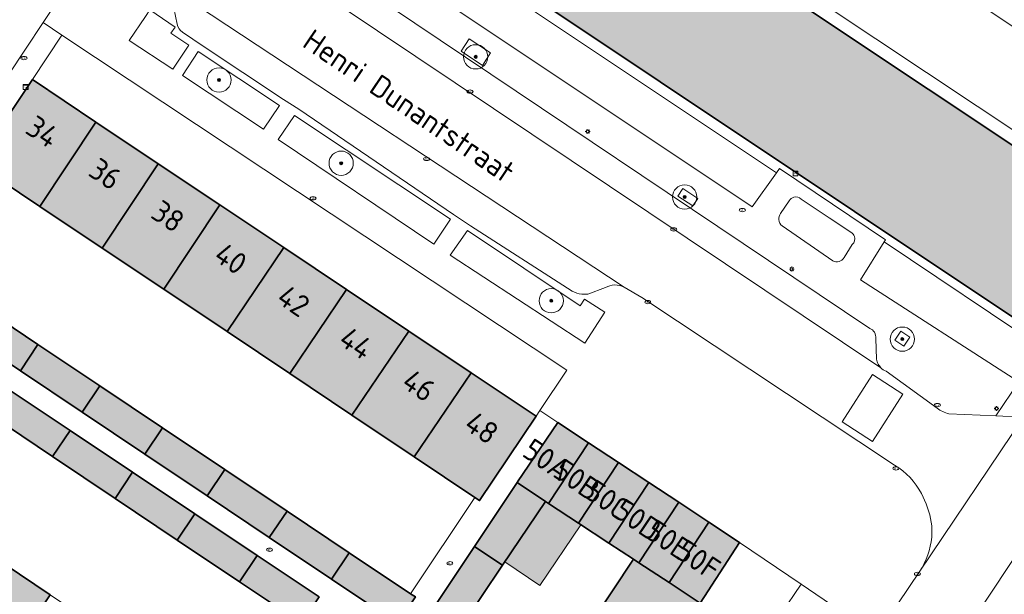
# Model space of a CAD drawing. Header units: metres. Extents: x 125349 to 128236, y 501602 to 503797.
# Tile 395 of 656: x 127045 to 127126, y 502324 to 502371. Entities that reach past the tile are written whole.
import ezdxf
from ezdxf.enums import TextEntityAlignment as Align

# ---------------------------------------------------------------- set-up
doc = ezdxf.new("R2010")
doc.units = ezdxf.units.M
doc.layers.get('0').update_dxf_attribs({"linetype": 'CONTINUOUS'})
for name, color, linetype, lineweight in [('B-WE-GR-BEPLANTING_CULTUUR_BODEMBEDEKKER-GV', 90, 'CONTINUOUS', 18), ('B-WE-GR-BEPLANTING_CULTUUR_HEESTERS-GV', 90, 'CONTINUOUS', 18), ('B-WE-GR-BOOM-S-500', 90, 'CONTINUOUS', 18), ('B-WE-GR-GROENVOORZIENING-GV', 80, 'CONTINUOUS', 18), ('B-WE-IE-MEUBILAIR-S', 7, 'CONTINUOUS', 18), ('B-WE-IE-MEUBILAIR_WEGMEUBILAIR-GV', 7, 'CONTINUOUS', 18), ('B-WE-OG-BEBOUWING-GV', 7, 'CONTINUOUS', 35), ('B-WE-OG-BEBOUWING-T18', 10, 'CONTINUOUS', 18), ('B-WE-OG-BEBOUWING_OVERBOUWING-GV', 7, 'CONTINUOUS', 18), ('B-WE-OG-BEBOUWING_TE AMOVEREN-V', 253, 'CONTINUOUS', 18), ('B-WE-OG-TERREIN_BEGROEID-GV', 7, 'CONTINUOUS', 18), ('B-WE-OG-TERREIN_ERF-GV', 7, 'CONTINUOUS', 18), ('B-WE-OG-TOPOGRAFIE-T18', 10, 'CONTINUOUS', 18), ('B-WE-VH-OPENVERHARDING-GV', 90, 'CONTINUOUS', 18), ('B-WE-VH-OPENVERHARDING_BETONSTRAATSTEEN-GV', 90, 'CONTINUOUS', 18)]:
    doc.layers.add(name, color=color, linetype=linetype, lineweight=lineweight)
doc.layers.add('B-WE-OG-BEBOUWING-V', color=7, linetype='CONTINUOUS', lineweight=18, true_color=0xcc646e)
doc.layers.add('B-WE-OG-BEBOUWING_OVERBOUWING-V', color=7, linetype='CONTINUOUS', lineweight=18, true_color=0xcc646e)
doc.styles.add('NLCS-ISO', font='NLCS-ISO.ttf')
doc.styles.add('NLCS-ISO-M1000-T18', font='NLCS-ISO.ttf', dxfattribs={"height": 1.8})

# ---------------------------------------------------------------- blocks, each defined once
blk = doc.blocks.new('SIE-MEUBILAIR_KAST_CAI-SO')
for points in [[(-1, 1), (1, 1), (1, 0.84), (-1, 0.84)], [(-1, 0.76), (1, 0.76), (1, -1), (-1, -1)]]:
    blk.add_lwpolyline(points, close=True)
at = {"style": 'NLCS-ISO'}
blk.add_text('cai', height=0.75, dxfattribs=at).set_placement((0, 0), align=Align.MIDDLE_CENTER)
blk = doc.blocks.new('SIE-MEUBILAIR_PAAL_LICHTMAST-SO')
for points in [[(-0.62, 0), (-1, 0)], [(-0.71, 0.71), (-0.44, 0.44)], [(0, 1), (0, 0.62)], [(0.44, 0.44), (0.71, 0.71)], [(1, 0), (0.62, 0)], [(-0.71, -0.71), (-0.44, -0.44)], [(0, -0.62), (0, -1)], [(0.44, -0.44), (0.71, -0.71)]]:
    blk.add_lwpolyline(points)
blk.add_circle((0, 0), 0.5)
blk = doc.blocks.new('SIE-MEUBILAIR_PUT_RIOOLPUT-SO')
blk.add_ellipse((0, 0), major_axis=(1.25, 0), ratio=0.54)
at = {"style": 'NLCS-ISO'}
blk.add_text('ri', height=0.75, dxfattribs=at).set_placement((-0.04, 0.07), align=Align.MIDDLE_CENTER)
blk = doc.blocks.new('SIE-MEUBILAIR_PUT_KOLK-SO')
blk.add_ellipse((0, 0), major_axis=(1.25, 0), ratio=0.54)
at = {"style": 'NLCS-ISO'}
blk.add_text('klk', height=0.75, dxfattribs=at).set_placement((0.03, 0), align=Align.MIDDLE_CENTER)
blk = doc.blocks.new('SIE-MEUBILAIR_PUT_BRANDKRAAN-SO')
blk.add_ellipse((0, 0), major_axis=(1.25, 0), ratio=0.54)
at = {"style": 'NLCS-ISO'}
blk.add_text('bk', height=0.75, dxfattribs=at).set_placement((0.03, 0), align=Align.MIDDLE_CENTER)
blk = doc.blocks.new('SGR-BOOM_01-SO')
at = {"linetype": 'ByBlock', "lineweight": 18}
h = blk.add_hatch(color=0, dxfattribs=at)
h.dxf.hatch_style = 1
edge = h.paths.add_edge_path()
edge.add_arc((0, 0), 0.25, 0, 360)
at = {"color": 0, "linetype": 'ByBlock', "lineweight": 18}
for radius in [2, 0.25]:
    blk.add_circle((0, 0), radius, dxfattribs=at)

msp = doc.modelspace()

# ---------------------------------------------------------------- hatches: boundary and pattern name
at = {"layer": 'B-WE-OG-BEBOUWING-V'}
for points in [[(127050.971, 502362.789), (127045.727, 502366.293), (127041.084, 502359.367), (127041.298, 502359.224), (127046.35, 502355.846)], [(127056.109, 502359.356), (127050.971, 502362.789), (127046.35, 502355.846), (127051.482, 502352.415)], [(127056.109, 502359.356), (127051.482, 502352.415), (127056.56, 502349.02), (127061.177, 502355.97)], [(127061.786, 502345.526), (127066.444, 502352.451), (127061.177, 502355.97), (127056.56, 502349.02)], [(127066.941, 502342.079), (127071.612, 502348.997), (127066.444, 502352.451), (127061.786, 502345.526)], [(127066.941, 502342.079), (127072.074, 502338.647), (127076.751, 502345.564), (127071.612, 502348.997)], [(127044.739, 502342.298), (127046.189, 502344.473), (127041.062, 502347.902), (127039.614, 502345.726)], [(127081.893, 502342.128), (127076.751, 502345.564), (127072.074, 502338.647), (127077.208, 502335.214)], [(127044.739, 502342.298), (127049.83, 502338.892), (127051.277, 502341.07), (127046.189, 502344.473)], [(127077.208, 502335.214), (127082.205, 502331.873), (127082.598, 502331.61), (127087.249, 502338.549), (127081.893, 502342.128)], [(127051.277, 502341.07), (127049.83, 502338.892), (127054.999, 502335.434), (127056.459, 502337.605)], [(127042.298, 502338.636), (127047.394, 502335.225), (127048.831, 502337.388), (127043.735, 502340.792)], [(127060.137, 502331.997), (127061.6, 502334.166), (127056.459, 502337.605), (127054.999, 502335.434)], [(127089.035, 502338.044), (127085.726, 502333.145), (127085.692, 502333.094), (127088.025, 502331.54), (127088.275, 502331.375), (127091.571, 502336.372)], [(127052.542, 502331.78), (127053.994, 502333.939), (127048.831, 502337.388), (127047.394, 502335.225)], [(127094.048, 502334.739), (127091.571, 502336.372), (127088.275, 502331.375), (127090.754, 502329.745)], [(127090.754, 502329.745), (127093.242, 502328.108), (127096.534, 502333.1), (127094.048, 502334.739)], [(127059.132, 502330.508), (127053.994, 502333.939), (127052.542, 502331.78), (127057.672, 502328.346)], [(127065.261, 502328.569), (127066.727, 502330.738), (127061.6, 502334.166), (127060.137, 502331.997)], [(127082.175, 502327.812), (127082.198, 502327.797), (127084.486, 502326.281), (127088.025, 502331.54), (127085.692, 502333.094)], [(127095.269, 502326.775), (127095.72, 502326.478), (127099.011, 502331.467), (127096.534, 502333.1), (127093.242, 502328.108)], [(127101.497, 502329.828), (127099.011, 502331.467), (127095.72, 502326.478), (127098.209, 502324.843)], [(127059.132, 502330.508), (127057.672, 502328.346), (127062.793, 502324.919), (127064.257, 502327.084)], [(127065.261, 502328.569), (127070.382, 502325.143), (127071.851, 502327.311), (127066.727, 502330.738)], [(127100.765, 502323.163), (127104.024, 502328.162), (127101.497, 502329.828), (127098.209, 502324.843)], [(127047.204, 502323.842), (127042.1, 502327.256), (127037.481, 502320.305), (127042.544, 502316.914)], [(127069.378, 502323.663), (127064.257, 502327.084), (127062.793, 502324.919), (127067.909, 502321.495)], [(127071.851, 502327.311), (127070.382, 502325.143), (127075.846, 502321.488), (127077.297, 502323.668), (127076.91, 502323.927)], [(127081.009, 502321.113), (127084.486, 502326.281), (127082.198, 502327.797), (127082.175, 502327.812), (127078.723, 502322.629), (127078.742, 502322.616)], [(127095.269, 502326.775), (127091.751, 502321.466), (127098.76, 502316.82), (127102.314, 502322.11), (127100.765, 502323.163), (127098.209, 502324.843), (127095.72, 502326.478)]]:
    msp.add_hatch(color=256, dxfattribs=at).paths.add_polyline_path(points)
at = {"layer": 'B-WE-OG-BEBOUWING_OVERBOUWING-V'}
msp.add_hatch(color=256, dxfattribs=at).paths.add_polyline_path([(127090.945, 502329.62), (127088.275, 502331.375), (127088.025, 502331.54), (127084.671, 502326.556), (127087.57, 502324.605)])
at = {"layer": 'B-WE-OG-BEBOUWING_TE AMOVEREN-V', "transparency": 33554508}
h = msp.add_hatch(color=256, dxfattribs=at)
h.dxf.hatch_style = 1
h.paths.add_polyline_path([(127142.869, 502350.018), (127139.722, 502352.111), (127139.755, 502352.161), (127139.254, 502353.215), (127138.605, 502353.935), (127137.895, 502354.386), (127136.985, 502354.713), (127135.8, 502354.792), (127135.766, 502354.742), (127135.608, 502354.847), (127134.895, 502353.774), (127131.551, 502356.042), (127132.244, 502357.084), (127043.656, 502416.054), (127042.959, 502415.013), (127039.582, 502417.23), (127040.298, 502418.301), (127040.14, 502418.406), (127040.173, 502418.456), (127039.646, 502419.52), (127038.994, 502420.235), (127038.305, 502420.717), (127037.391, 502421.04), (127036.226, 502421.098), (127036.193, 502421.048), (127033.051, 502423.15), (127029.191, 502417.251), (127028.641, 502417.602), (127028.039, 502416.652), (127028.589, 502416.251), (127026.55, 502413.365), (127030.067, 502411.111), (127030.683, 502412.153), (127034.052, 502409.951), (127033.386, 502408.86), (127129.507, 502344.735), (127130.208, 502345.785), (127133.656, 502343.477), (127132.954, 502342.478), (127136.452, 502340.22), (127138.306, 502343.02), (127138.956, 502342.618), (127139.558, 502343.568), (127138.958, 502343.969)])

# ---------------------------------------------------------------- linework, layer by layer
at = {"layer": 'B-WE-GR-BEPLANTING_CULTUUR_BODEMBEDEKKER-GV', "flags": 128}
for points in [[(127058.615, 502369.135), (127057.147, 502370.111), (127057.497, 502370.61), (127055.412, 502372.031), (127055.055, 502371.503), (127053.719, 502369.526), (127057.304, 502367.154)], [(127066.097, 502364.157), (127059.406, 502368.609), (127058.096, 502366.63), (127064.788, 502362.201)], [(127080.185, 502354.785), (127067.33, 502363.337), (127065.99, 502361.354), (127078.812, 502352.734)], [(127090.889, 502347.664), (127081.584, 502353.854), (127080.164, 502351.837), (127091.282, 502344.563), (127092.925, 502347.118), (127091.246, 502348.2)]]:
    msp.add_lwpolyline(points, close=True, dxfattribs=at)
at = {"layer": 'B-WE-GR-BEPLANTING_CULTUUR_HEESTERS-GV', "flags": 128}
msp.add_lwpolyline([(127129.507, 502344.735), (127033.386, 502408.86), (127032.726, 502407.838), (127046.02, 502399.285), (127061.482, 502389.026), (127107.067, 502358.618), (127107.31, 502358.958), (127116.057, 502353.102), (127115.953, 502352.935), (127129.06, 502344.126)], close=True, dxfattribs=at)
for points in [[(127108.11, 502356.297), (127107.408, 502355.261)], [(127111.408, 502354.905), (127109.11, 502356.452)], [(127113.206, 502353.715), (127111.408, 502354.905)], [(127107.545, 502354.24), (127111.705, 502351.357)], [(127112.644, 502351.631), (127113.309, 502352.704)]]:
    msp.add_lwpolyline(points, dxfattribs=at)
at = {"layer": 'B-WE-GR-BEPLANTING_CULTUUR_HEESTERS-GV'}
for points in [[(127108.493, 502356.602, 0.200639), (127108.11, 502356.297)], [(127109.11, 502356.452, 0.246371), (127108.493, 502356.602)], [(127107.408, 502355.261, 0.192162), (127107.264, 502354.752)], [(127107.264, 502354.752, 0.252943), (127107.545, 502354.24)], [(127113.51, 502353.375, 0.099415), (127113.206, 502353.715)], [(127113.309, 502352.704, 0.284562), (127113.51, 502353.375)], [(127111.705, 502351.357, 0.408645), (127112.644, 502351.631)]]:
    msp.add_lwpolyline(points, format="xyb", dxfattribs=at)
at = {"layer": 'B-WE-GR-GROENVOORZIENING-GV', "flags": 128}
msp.add_lwpolyline([(127129.943, 502331.857), (127118.511, 502314.567)], dxfattribs=at)
msp.add_lwpolyline([(127105.748, 502319.775), (127109.101, 502324.718), (127104.024, 502328.162), (127100.765, 502323.163), (127102.314, 502322.11)], close=True, dxfattribs=at)
at = {"layer": 'B-WE-IE-MEUBILAIR_WEGMEUBILAIR-GV', "flags": 128}
for points in [[(127082.821, 502367.464), (127083.484, 502368.484), (127081.725, 502369.66), (127081.062, 502368.64)], [(127100.167, 502355.88), (127100.578, 502356.507), (127099.349, 502357.319), (127098.938, 502356.692)], [(127117.557, 502344.316), (127118.069, 502345.064), (127117.321, 502345.576), (127116.809, 502344.828)]]:
    msp.add_lwpolyline(points, close=True, dxfattribs=at)
at = {"layer": 'B-WE-OG-BEBOUWING-GV', "flags": 128}
msp.add_lwpolyline([(127033.386, 502408.86), (127129.507, 502344.735), (127130.208, 502345.785), (127133.656, 502343.477), (127132.954, 502342.478), (127136.452, 502340.22), (127138.306, 502343.02), (127138.956, 502342.618), (127139.558, 502343.568), (127138.958, 502343.969), (127142.869, 502350.018), (127139.722, 502352.111), (127139.755, 502352.161), (127139.254, 502353.215), (127138.605, 502353.935), (127137.895, 502354.386), (127136.985, 502354.713), (127135.8, 502354.792), (127135.766, 502354.742), (127135.608, 502354.847), (127134.895, 502353.774), (127131.551, 502356.042), (127132.244, 502357.084), (127043.656, 502416.054)], dxfattribs=at)
for points in [[(127050.971, 502362.789), (127045.727, 502366.293), (127041.084, 502359.367), (127041.298, 502359.224), (127046.35, 502355.846)], [(127056.109, 502359.356), (127050.971, 502362.789), (127046.35, 502355.846), (127051.482, 502352.415)], [(127056.109, 502359.356), (127051.482, 502352.415), (127056.56, 502349.02), (127061.177, 502355.97)], [(127061.786, 502345.526), (127066.444, 502352.451), (127061.177, 502355.97), (127056.56, 502349.02)], [(127066.941, 502342.079), (127071.612, 502348.997), (127066.444, 502352.451), (127061.786, 502345.526)], [(127066.941, 502342.079), (127072.074, 502338.647), (127076.751, 502345.564), (127071.612, 502348.997)], [(127044.739, 502342.298), (127046.189, 502344.473), (127041.062, 502347.902), (127039.614, 502345.726)], [(127081.893, 502342.128), (127076.751, 502345.564), (127072.074, 502338.647), (127077.208, 502335.214)], [(127044.739, 502342.298), (127049.83, 502338.892), (127051.277, 502341.07), (127046.189, 502344.473)], [(127077.208, 502335.214), (127082.205, 502331.873), (127082.598, 502331.61), (127087.249, 502338.549), (127081.893, 502342.128)], [(127051.277, 502341.07), (127049.83, 502338.892), (127054.999, 502335.434), (127056.459, 502337.605)], [(127042.298, 502338.636), (127047.394, 502335.225), (127048.831, 502337.388), (127043.735, 502340.792)], [(127060.137, 502331.997), (127061.6, 502334.166), (127056.459, 502337.605), (127054.999, 502335.434)], [(127089.035, 502338.044), (127085.726, 502333.145), (127085.692, 502333.094), (127088.025, 502331.54), (127088.275, 502331.375), (127091.571, 502336.372)], [(127052.542, 502331.78), (127053.994, 502333.939), (127048.831, 502337.388), (127047.394, 502335.225)], [(127094.048, 502334.739), (127091.571, 502336.372), (127088.275, 502331.375), (127090.754, 502329.745)], [(127090.754, 502329.745), (127093.242, 502328.108), (127096.534, 502333.1), (127094.048, 502334.739)], [(127059.132, 502330.508), (127053.994, 502333.939), (127052.542, 502331.78), (127057.672, 502328.346)], [(127065.261, 502328.569), (127066.727, 502330.738), (127061.6, 502334.166), (127060.137, 502331.997)], [(127082.175, 502327.812), (127082.198, 502327.797), (127084.486, 502326.281), (127088.025, 502331.54), (127085.692, 502333.094)], [(127095.269, 502326.775), (127095.72, 502326.478), (127099.011, 502331.467), (127096.534, 502333.1), (127093.242, 502328.108)], [(127101.497, 502329.828), (127099.011, 502331.467), (127095.72, 502326.478), (127098.209, 502324.843)], [(127059.132, 502330.508), (127057.672, 502328.346), (127062.793, 502324.919), (127064.257, 502327.084)], [(127065.261, 502328.569), (127070.382, 502325.143), (127071.851, 502327.311), (127066.727, 502330.738)], [(127100.765, 502323.163), (127104.024, 502328.162), (127101.497, 502329.828), (127098.209, 502324.843)], [(127047.204, 502323.842), (127042.1, 502327.256), (127037.481, 502320.305), (127042.544, 502316.914)], [(127069.378, 502323.663), (127064.257, 502327.084), (127062.793, 502324.919), (127067.909, 502321.495)], [(127071.851, 502327.311), (127070.382, 502325.143), (127075.846, 502321.488), (127077.297, 502323.668), (127076.91, 502323.927)], [(127081.009, 502321.113), (127084.486, 502326.281), (127082.198, 502327.797), (127082.175, 502327.812), (127078.723, 502322.629), (127078.742, 502322.616)], [(127095.269, 502326.775), (127091.751, 502321.466), (127098.76, 502316.82), (127102.314, 502322.11), (127100.765, 502323.163), (127098.209, 502324.843), (127095.72, 502326.478)]]:
    msp.add_lwpolyline(points, close=True, dxfattribs=at)
at = {"layer": 'B-WE-OG-BEBOUWING_OVERBOUWING-GV', "flags": 128}
msp.add_lwpolyline([(127090.945, 502329.62), (127088.275, 502331.375), (127088.025, 502331.54), (127084.671, 502326.556), (127087.57, 502324.605)], close=True, dxfattribs=at)
at = {"layer": 'B-WE-OG-TERREIN_BEGROEID-GV', "flags": 128}
for points in [[(127107.067, 502358.618), (127061.482, 502389.026), (127046.02, 502399.285), (127032.726, 502407.838), (127031.083, 502405.292), (127056.077, 502388.492), (127105.058, 502355.808)], [(127115.953, 502352.935), (127114.005, 502349.802), (127127.05, 502341.393), (127129.06, 502344.126)]]:
    msp.add_lwpolyline(points, close=True, dxfattribs=at)
at = {"layer": 'B-WE-OG-TERREIN_ERF-GV', "flags": 128}
for points in [[(127045.727, 502366.293), (127050.971, 502362.789), (127056.109, 502359.356), (127061.177, 502355.97), (127066.444, 502352.451), (127071.612, 502348.997), (127076.751, 502345.564), (127081.893, 502342.128), (127087.249, 502338.549), (127087.565, 502339.023), (127089.788, 502342.359), (127048.169, 502369.962)], [(127066.941, 502342.079), (127061.786, 502345.526), (127056.56, 502349.02), (127051.482, 502352.415), (127046.35, 502355.846), (127041.298, 502359.224), (127035.936, 502351.33), (127041.062, 502347.902), (127046.189, 502344.473), (127051.277, 502341.07), (127056.459, 502337.605), (127061.6, 502334.166), (127066.727, 502330.738), (127071.851, 502327.311), (127076.91, 502323.927), (127082.205, 502331.873), (127077.208, 502335.214), (127072.074, 502338.647)], [(127042.298, 502338.636), (127037.177, 502342.063), (127032.131, 502345.441), (127026.833, 502337.468), (127031.874, 502334.096), (127036.99, 502330.674), (127042.1, 502327.256), (127047.204, 502323.842), (127052.322, 502320.419), (127057.438, 502316.997), (127062.546, 502313.581), (127067.761, 502310.092), (127073.096, 502318.023), (127067.909, 502321.495), (127062.793, 502324.919), (127057.672, 502328.346), (127052.542, 502331.78), (127047.394, 502335.225)], [(127077.532, 502315.946), (127074.061, 502310.787), (127070.599, 502305.642), (127067.157, 502300.527), (127074.548, 502295.508), (127078, 502300.717), (127081.435, 502305.9), (127084.87, 502311.083), (127088.31, 502316.275), (127091.751, 502321.466), (127095.269, 502326.775), (127093.242, 502328.108), (127090.754, 502329.745), (127088.275, 502331.375), (127088.025, 502331.54), (127084.486, 502326.281), (127081.009, 502321.113)]]:
    msp.add_lwpolyline(points, close=True, dxfattribs=at)
for points in [[(127075.846, 502321.488), (127070.382, 502325.143), (127065.261, 502328.569), (127060.137, 502331.997), (127054.999, 502335.434), (127049.83, 502338.892), (127044.739, 502342.298), (127039.614, 502345.726)], [(127043.735, 502340.792), (127048.831, 502337.388), (127053.994, 502333.939), (127059.132, 502330.508), (127064.257, 502327.084), (127069.378, 502323.663)], [(127078.723, 502322.629), (127082.175, 502327.812), (127085.692, 502333.094), (127085.726, 502333.145), (127089.035, 502338.044), (127087.565, 502339.023), (127087.249, 502338.549), (127082.598, 502331.61), (127082.205, 502331.873), (127076.91, 502323.927), (127077.297, 502323.668)]]:
    msp.add_lwpolyline(points, dxfattribs=at)
at = {"layer": 'B-WE-VH-OPENVERHARDING-GV', "flags": 128}
msp.add_lwpolyline([(127017.596, 502323.686), (127017.577, 502324.218), (127017.475, 502327.065), (127046.618, 502370.99), (127048.992, 502374.568), (127053.048, 502375.533), (127045.186, 502380.947), (127045.697, 502376.762), (127043.372, 502373.292), (127043.334, 502373.235), (127013.142, 502328.038), (127011.921, 502328.854), (127011.174, 502327.737), (127017.234, 502323.701), (127017.605, 502323.454)], dxfattribs=at)
msp.add_lwpolyline([(127046.618, 502370.99), (127017.475, 502327.065), (127017.577, 502324.218), (127019.639, 502327.427), (127021.945, 502330.708), (127026.586, 502337.633), (127026.833, 502337.468), (127032.131, 502345.441), (127031.887, 502345.604), (127033.321, 502347.749), (127034.33, 502349.261), (127035.783, 502351.433), (127035.936, 502351.33), (127041.298, 502359.224), (127041.084, 502359.367), (127045.727, 502366.293), (127048.169, 502369.962)], close=True, dxfattribs=at)
at = {"layer": 'B-WE-VH-OPENVERHARDING_BETONSTRAATSTEEN-GV', "flags": 128}
for points in [[(127158.452, 502349.327), (127158.302, 502349.477), (127150.655, 502354.682), (127147.456, 502356.684), (127145.908, 502357.723), (127137.796, 502363.167), (127134.641, 502365.284), (127111.894, 502380.421), (127111.037, 502380.981), (127088.229, 502396.119), (127087.329, 502396.715), (127064.671, 502412.048), (127063.812, 502412.646), (127039.119, 502429.043), (127032.803, 502433.241), (127029.543, 502435.408), (127021.046, 502441.066), (127018.742, 502442.6)], [(127121.285, 502338.754), (127125.157, 502338.583), (127127.05, 502341.393), (127114.005, 502349.802), (127115.953, 502352.935), (127116.057, 502353.102), (127107.31, 502358.958), (127107.067, 502358.618), (127105.058, 502355.808), (127056.077, 502388.492), (127031.083, 502405.292), (127020.601, 502412.487), (127019.499, 502413.222), (127014.488, 502416.567), (127013.478, 502417.241), (127008.45, 502420.597), (127007.129, 502421.479), (127005.428, 502422.614), (127000, 502426.237), (126998.645, 502427.141), (126996.975, 502428.255)], [(127115.659, 502342.557), (127013.45, 502410.956), (127010.764, 502413.896), (127000, 502421.062), (126999.61, 502421.322)], [(127043.656, 502416.054), (127132.244, 502357.084), (127131.551, 502356.042), (127134.895, 502353.774), (127135.608, 502354.847), (127135.766, 502354.742), (127135.8, 502354.792), (127136.985, 502354.713), (127137.895, 502354.386), (127138.605, 502353.935), (127139.254, 502353.215), (127139.755, 502352.161), (127139.722, 502352.111), (127142.869, 502350.018), (127144.071, 502351.668)], [(127013.45, 502410.956), (127115.659, 502342.557)], [(127114.752, 502345.795), (127073.069, 502373.78), (127032.034, 502401.358), (127019.959, 502409.267), (127017.876, 502410.669), (127017.159, 502410.86), (127014.161, 502410.646), (127013.45, 502410.956)], [(127090.374, 502386.222), (127136.06, 502355.84)], [(127111.894, 502380.421), (127134.641, 502365.284)], [(127053.764, 502375.706), (127053.048, 502375.533), (127048.992, 502374.568), (127046.618, 502370.99), (127048.169, 502369.962)], [(127056.674, 502374.159), (127094.519, 502349.178), (127095.971, 502348.326), (127116.805, 502334.524)], [(127094.519, 502349.178), (127056.674, 502374.159)], [(127057.111, 502373.524), (127057.663, 502370.846)], [(127073.069, 502373.78), (127114.752, 502345.795)], [(127058.091, 502370.205), (127058.946, 502369.635), (127059.737, 502369.109), (127066.431, 502364.656), (127067.683, 502363.859), (127080.455, 502355.189), (127081.857, 502354.242), (127090.219, 502348.863)], [(127058.946, 502369.635), (127058.091, 502370.205)], [(127048.169, 502369.962), (127089.788, 502342.359), (127087.565, 502339.023), (127089.035, 502338.044), (127091.571, 502336.372), (127094.048, 502334.739), (127096.534, 502333.1), (127099.011, 502331.467), (127101.497, 502329.828), (127104.024, 502328.162), (127109.101, 502324.718), (127115.322, 502320.498), (127118.879, 502325.778)], [(127090.219, 502348.863), (127081.857, 502354.242), (127080.455, 502355.189), (127067.683, 502363.859), (127066.431, 502364.656), (127059.737, 502369.109), (127058.946, 502369.635)], [(127107.408, 502355.261), (127108.11, 502356.297)], [(127109.11, 502356.452), (127111.408, 502354.905)], [(127111.408, 502354.905), (127113.206, 502353.715)], [(127111.705, 502351.357), (127107.545, 502354.24)], [(127113.309, 502352.704), (127112.644, 502351.631)], [(127092.972, 502349.176), (127091.521, 502348.612)], [(127116.805, 502334.524), (127095.971, 502348.326), (127094.519, 502349.178)], [(127115.302, 502343.257), (127115.25, 502344.955)], [(127129.507, 502344.735), (127129.06, 502344.126), (127127.05, 502341.393), (127125.157, 502338.583), (127127.438, 502338.483), (127136.485, 502338.084)], [(127120.302, 502339.208), (127116.102, 502342.261)], [(127129.943, 502331.857), (127127.438, 502338.483), (127118.879, 502325.778), (127115.322, 502320.498), (127113.649, 502318.015), (127089.673, 502282.113), (127088.584, 502280.5), (127084.432, 502274.34), (127080.28, 502268.18), (127079.29, 502266.804), (127068.083, 502250), (127054.159, 502229.007), (127053.889, 502228.624), (127048.662, 502220.72), (127044.89, 502215.016), (127049.819, 502211.734), (127060.632, 502227.973), (127060.889, 502228.359)], [(127118.879, 502325.778), (127127.438, 502338.483), (127125.157, 502338.583)], [(127125.157, 502338.583), (127121.285, 502338.754)], [(127119.011, 502332.179), (127119.414, 502331.333), (127119.713, 502330.445), (127119.878, 502329.52), (127119.872, 502328.581)], [(127118.511, 502314.567), (127129.943, 502331.857)], [(127113.649, 502318.015), (127115.322, 502320.498), (127109.101, 502324.718), (127105.748, 502319.775), (127105.25, 502319.041), (127083.739, 502287.328), (127083.119, 502287.745), (127080.939, 502284.521)]]:
    msp.add_lwpolyline(points, dxfattribs=at)
for points in [[(127058.615, 502369.135), (127057.304, 502367.154), (127053.719, 502369.526), (127055.055, 502371.503), (127055.412, 502372.031), (127057.497, 502370.61), (127057.147, 502370.111)], [(127066.097, 502364.157), (127064.788, 502362.201), (127058.096, 502366.63), (127059.406, 502368.609)], [(127080.185, 502354.785), (127078.812, 502352.734), (127065.99, 502361.354), (127067.33, 502363.337)], [(127090.889, 502347.664), (127091.246, 502348.2), (127092.925, 502347.118), (127091.282, 502344.563), (127080.164, 502351.837), (127081.584, 502353.854)], [(127117.471, 502340.364), (127114.975, 502336.464), (127112.481, 502338.106), (127114.977, 502342.006)], [(127117.471, 502340.364), (127114.977, 502342.006), (127112.481, 502338.106), (127114.975, 502336.464)]]:
    msp.add_lwpolyline(points, close=True, dxfattribs=at)
at = {"layer": 'B-WE-VH-OPENVERHARDING_BETONSTRAATSTEEN-GV'}
for points in [[(127057.663, 502370.846, 0.189996), (127058.091, 502370.205)], [(127108.11, 502356.297, -0.200639), (127108.493, 502356.602)], [(127108.493, 502356.602, -0.246371), (127109.11, 502356.452)], [(127107.264, 502354.752, -0.192162), (127107.408, 502355.261)], [(127107.545, 502354.24, -0.252943), (127107.264, 502354.752)], [(127113.206, 502353.715, -0.099415), (127113.51, 502353.375)], [(127113.51, 502353.375, -0.284562), (127113.309, 502352.704)], [(127112.644, 502351.631, -0.408645), (127111.705, 502351.357)], [(127093.72, 502349.375, 0.094625), (127092.972, 502349.176)], [(127094.519, 502349.178, 0.108755), (127093.72, 502349.375)], [(127091.016, 502348.608, -0.086183), (127090.219, 502348.863)], [(127091.521, 502348.612, -0.027737), (127091.016, 502348.608)], [(127115.15, 502345.471, 0.146693), (127114.752, 502345.795)], [(127115.15, 502345.471, -0.143287), (127115.25, 502344.955)], [(127115.455, 502342.848, -0.095684), (127115.302, 502343.257)], [(127115.659, 502342.557, -0.074919), (127115.455, 502342.848)], [(127115.659, 502342.557, 0.112441), (127116.102, 502342.261)], [(127120.302, 502339.208, 0.079727), (127121.285, 502338.754)], [(127116.805, 502334.524, -0.141297), (127119.011, 502332.179)], [(127119.872, 502328.581, -0.114439), (127118.879, 502325.778)]]:
    msp.add_lwpolyline(points, format="xyb", dxfattribs=at)

# ---------------------------------------------------------------- block references
at = {"layer": 'B-WE-GR-BOOM-S-500', "xscale": 0.5, "yscale": 0.5, "zscale": 0.5}
for p in [(127082.271, 502368.168), (127061.113, 502366.259), (127071.184, 502359.403), (127099.495, 502356.624), (127088.499, 502348.07), (127117.436, 502344.907)]:
    msp.add_blockref('SGR-BOOM_01-SO', p, dxfattribs=at)
at = {"layer": 'B-WE-IE-MEUBILAIR-S', "xscale": 0.2, "yscale": 0.2, "zscale": 0.2}
for name, p in [('SIE-MEUBILAIR_PUT_KOLK-SO', (127045.037, 502368.069)), ('SIE-MEUBILAIR_KAST_CAI-SO', (127045.178, 502365.686)), ('SIE-MEUBILAIR_PUT_KOLK-SO', (127081.805, 502365.3)), ('SIE-MEUBILAIR_PAAL_LICHTMAST-SO', (127091.509, 502362.017)), ('SIE-MEUBILAIR_PUT_KOLK-SO', (127078.222, 502359.76)), ('SIE-MEUBILAIR_KAST_CAI-SO', (127108.629, 502358.556)), ('SIE-MEUBILAIR_PUT_BRANDKRAAN-SO', (127068.865, 502356.51)), ('SIE-MEUBILAIR_PUT_RIOOLPUT-SO', (127104.249, 502355.536)), ('SIE-MEUBILAIR_PUT_KOLK-SO', (127098.6, 502353.949)), ('SIE-MEUBILAIR_PAAL_LICHTMAST-SO', (127108.328, 502350.679)), ('SIE-MEUBILAIR_PUT_KOLK-SO', (127096.461, 502347.955)), ('SIE-MEUBILAIR_PUT_KOLK-SO', (127120.327, 502339.471)), ('SIE-MEUBILAIR_PAAL_LICHTMAST-SO', (127125.206, 502339.194)), ('SIE-MEUBILAIR_PUT_KOLK-SO', (127116.907, 502334.253)), ('SIE-MEUBILAIR_PUT_KOLK-SO', (127065.278, 502327.559)), ('SIE-MEUBILAIR_PUT_KOLK-SO', (127080.143, 502326.444)), ('SIE-MEUBILAIR_PUT_KOLK-SO', (127118.685, 502325.562))]:
    msp.add_blockref(name, p, dxfattribs=at)

# ---------------------------------------------------------------- texts
at = {"layer": 'B-WE-OG-BEBOUWING-T18', "style": 'NLCS-ISO-M1000-T18'}
for s, rotation, p in [('34', 326, (127046.575, 502362.004)), ('36', 326, (127051.746, 502358.518)), ('38', 326, (127056.917, 502355.032)), ('40', 326, (127062.088, 502351.546)), ('42', 326, (127067.259, 502348.06)), ('44', 326, (127072.43, 502344.574)), ('46', 326, (127077.601, 502341.088)), ('48', 326, (127082.773, 502337.602)), ('50A', 325.9, (127088.145, 502334.971)), ('50B', 325.9, (127090.643, 502333.324)), ('50C', 325.9, (127093.141, 502331.677)), ('50D', 326, (127095.639, 502330.03)), ('50E', 325.9, (127098.138, 502328.383)), ('50F', 325.9, (127100.636, 502326.736))]:
    msp.add_text(s, height=1.8, rotation=rotation, dxfattribs=at).set_placement(p, align=Align.MIDDLE)
at = {"layer": 'B-WE-OG-TOPOGRAFIE-T18', "style": 'NLCS-ISO-M1000-T18'}
msp.add_text('Henri Dunantstraat', height=1.8, rotation=325.9, dxfattribs=at).set_placement((127076.778, 502364.129), align=Align.MIDDLE)

doc.saveas('drawing.dxf')
